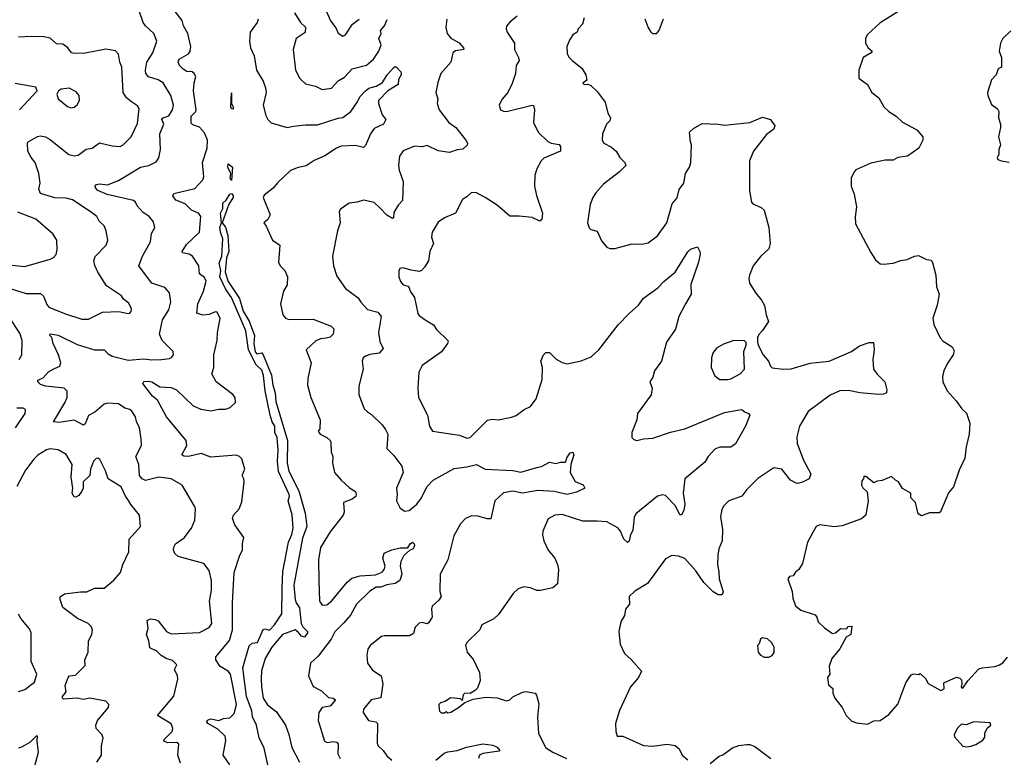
# Model space of a CAD drawing. Extents: x 1690054 to 1842981, y 782881 to 914114.
# Tile 591 of 656: x 1822223 to 1828415, y 847392 to 852033. Entities that reach past the tile are written whole.
import ezdxf

# ---------------------------------------------------------------- set-up
doc = ezdxf.new("R2010")
doc.units = 0

msp = doc.modelspace()

# ---------------------------------------------------------------- linework, layer by layer
at = {"layer": '0CON10XD'}
for points in [[(1823234, 847355), (1823218.1, 847405), (1823224.2, 847475), (1823212.5, 847485), (1823155, 847484.5), (1823128.8, 847495), (1823130.8, 847505), (1823181.2, 847555), (1823185.4, 847575), (1823175, 847603.8), (1823089.2, 847655), (1823193.2, 847776.8), (1823216.8, 847885), (1823215.4, 847905), (1823197.1, 847945), (1823211.4, 847975), (1823185, 848001.2), (1823143.9, 848013.9), (1823113, 848033), (1823085, 848060.4), (1823042.1, 848082.1), (1823036.2, 848126.2), (1823021.3, 848165), (1823031.2, 848205), (1823025.8, 848254.2), (1823045, 848262.9), (1823075, 848260), (1823095, 848250.6), (1823145.8, 848185), (1823175, 848168.6), (1823355, 848178), (1823415, 848210), (1823430.6, 848235), (1823416.7, 848375), (1823429.5, 848445), (1823428.5, 848505), (1823415, 848566.7), (1823381.2, 848611.2), (1823220, 848655), (1823198, 848675), (1823190.8, 848695), (1823192, 848715), (1823204, 848735), (1823256.6, 848773.4), (1823303.3, 848835), (1823324.4, 848885), (1823328.1, 848955), (1823323, 848973), (1823244.5, 849104.5), (1823175, 849143.5), (1823095.7, 849154.3), (1823080.8, 849150.8), (1823015, 849134.6), (1822993.4, 849143.4), (1822977.7, 849165), (1822973.1, 849235), (1822953.3, 849285), (1822990, 849355), (1822987.5, 849395), (1822975.8, 849465), (1822957.1, 849505), (1822950.6, 849535), (1822929.1, 849569.1), (1822915, 849580), (1822885, 849589.4), (1822845, 849615.6), (1822775, 849621.2), (1822755, 849614.4), (1822695, 849564.3), (1822656.8, 849543.2), (1822635, 849490), (1822625, 849482.5), (1822565, 849514.3), (1822471.2, 849498.8), (1822435, 849502.5), (1822508, 849622), (1822520.9, 849655), (1822522.5, 849695), (1822503.3, 849715), (1822385, 849727.8), (1822355, 849736.9), (1822336.7, 849755), (1822338, 849765), (1822370.8, 849779.2), (1822405, 849817.5), (1822442.2, 849837.8), (1822475, 849852.7), (1822482.9, 849875), (1822467.5, 849925), (1822434.7, 849995), (1822425, 850033.8), (1822412.5, 850045), (1822415, 850055.6), (1822465, 850048.2), (1822585, 849988.9), (1822693.3, 849955), (1822755, 849955.6), (1822780.2, 849930.2), (1822805, 849916.2), (1822905, 849891.8), (1823005, 849900), (1823055, 849893.2), (1823115, 849895.5), (1823165, 849900.6), (1823180.9, 849909.1), (1823191.2, 849925), (1823188.8, 849945), (1823119.2, 850015), (1823103.3, 850055), (1823121.1, 850145), (1823162.2, 850207.8), (1823172.8, 850257.2), (1823165.4, 850315.4), (1823135, 850347.5), (1823054.7, 850374.7), (1823040, 850395), (1822972.9, 850485), (1822995.7, 850545), (1823045.6, 850635), (1823052.7, 850687.3), (1823072.9, 850725), (1823065, 850761.2), (1823038, 850795), (1822999.1, 850819.1), (1822962.4, 850862.4), (1822952, 850885), (1822938.8, 850895), (1822773, 850933), (1822715, 850957.8), (1822699.2, 850975), (1822697.5, 850985), (1822706.2, 850995), (1822725, 851000.9), (1822775, 850994.3), (1822845, 851020.9), (1822984, 851105), (1823034.6, 851115.4), (1823082.2, 851137.8), (1823097.3, 851162.7), (1823108.1, 851215), (1823105.5, 851315), (1823130.4, 851375), (1823118, 851405), (1823125.6, 851414.4), (1823161.8, 851428.2), (1823183.9, 851466.1), (1823190, 851495), (1823174.4, 851555), (1823125.3, 851635.3), (1823093.6, 851653.6), (1823033.5, 851673.5), (1823016.7, 851695), (1823013.6, 851715), (1823022.9, 851765), (1823061.4, 851825), (1823086.7, 851896.7), (1823066.7, 851945), (1823014.1, 851994.1), (1823000, 852015), (1822975, 852087.5)], [(1823543.8, 847345), (1823503.1, 847405), (1823518.9, 847498.9), (1823514.4, 847525), (1823468.8, 847568.8), (1823406.9, 847605), (1823400.5, 847615), (1823404.7, 847625.3), (1823425, 847634), (1823475, 847624.4), (1823505, 847636.2), (1823545, 847640.4), (1823572.4, 847667.6), (1823586.9, 847725), (1823548.2, 847915), (1823533.8, 847933.8), (1823484.2, 847964.2), (1823456.2, 848005), (1823456.1, 848025), (1823542.1, 848127.9), (1823562, 848195), (1823560.5, 848365), (1823571.1, 848555), (1823606.7, 848665), (1823624.2, 848695), (1823623.4, 848736.6), (1823632, 848775), (1823576.9, 848855), (1823562, 848895), (1823568.8, 848915), (1823603.8, 848955), (1823621.2, 848998.8), (1823634.4, 849125), (1823632.2, 849145), (1823621.5, 849165), (1823640, 849205), (1823619.4, 849269.4), (1823605, 849284.4), (1823585, 849293.5), (1823425, 849280.5), (1823365, 849302.7), (1823285, 849285.4), (1823256.4, 849286.4), (1823242, 849295), (1823273.9, 849355), (1823270.4, 849385), (1823145.6, 849535), (1823089.4, 849639.4), (1823058.6, 849665), (1822996.7, 849745), (1823005, 849755.6), (1823035, 849758.5), (1823055, 849754.4), (1823105, 849724), (1823175, 849718.9), (1823210, 849705), (1823315, 849603.1), (1823362.4, 849582.4), (1823425, 849571.5), (1823475, 849583.6), (1823517.2, 849582.8), (1823547.6, 849592.4), (1823580, 849625), (1823578, 849655), (1823564, 849675), (1823458.6, 849755), (1823430.5, 849805), (1823444.4, 849845.6), (1823443.1, 849925), (1823464.4, 850015), (1823468.2, 850065), (1823483, 850153), (1823465, 850193.8), (1823452.5, 850195), (1823415, 850177.9), (1823375, 850173.1), (1823337, 850187), (1823343.8, 850245), (1823378.5, 850325), (1823395, 850387.5), (1823385, 850410.8), (1823354.7, 850434.7), (1823350.4, 850485), (1823310.6, 850545), (1823288.1, 850558.1), (1823246.2, 850566.2), (1823245.8, 850575), (1823271.5, 850618.5), (1823353.3, 850695), (1823362.2, 850795), (1823347.5, 850815), (1823303.1, 850835), (1823263.7, 850873.6), (1823205, 850897.8), (1823185.6, 850925), (1823191.7, 850938.3), (1823325, 850970.9), (1823375, 851024.3), (1823381.2, 851045), (1823373.1, 851135), (1823402.6, 851225), (1823403.3, 851275), (1823385, 851321.5), (1823355, 851357.1), (1823311.1, 851371.1), (1823302.3, 851382.3), (1823301.2, 851425), (1823331.2, 851455), (1823332.9, 851465), (1823317.3, 851585), (1823320.3, 851635), (1823330.4, 851675), (1823320.5, 851695), (1823307.5, 851705), (1823275, 851707.1), (1823250.6, 851720.6), (1823227.7, 851745), (1823219.2, 851765), (1823226.7, 851783.3), (1823285, 851816.9), (1823296.2, 851835), (1823300.3, 851865), (1823279.8, 851945), (1823254.3, 851994.3), (1823245, 852026.7), (1823200.9, 852085)], [(1823951.8, 852075), (1823988.1, 852015), (1824020.4, 851985), (1824017.4, 851952.6), (1823961.5, 851915), (1823943.8, 851845), (1823957.3, 851715), (1823985, 851662), (1824019.7, 851629.7), (1824084.4, 851614.4), (1824125, 851592.5), (1824185, 851602.9), (1824225, 851647.1), (1824265, 851671.4), (1824315, 851722.5), (1824405, 851746.2), (1824448.9, 851785), (1824482.5, 851835), (1824495.6, 851875), (1824481.4, 851915), (1824496.5, 851945), (1824493.1, 851965), (1824516.7, 851993.3), (1824535, 852032.9)], [(1824145, 852103.3), (1824176.7, 852025), (1824210.5, 851980.5), (1824225, 851947.5), (1824255, 851930), (1824273, 851937), (1824316.5, 852003.5), (1824357.5, 852035)], [(1827805, 852120), (1827635, 852013.8), (1827552.7, 851937.3), (1827542.5, 851915), (1827542, 851885), (1827558.8, 851855), (1827583.3, 851835), (1827577.5, 851825), (1827526.7, 851795), (1827500, 851715), (1827500, 851665), (1827554.2, 851624.2), (1827581.2, 851575), (1827625, 851541.2), (1827658, 851485), (1827688, 851455), (1827735, 851425.8), (1827775, 851388.8), (1827865, 851340), (1827903.3, 851295), (1827902.5, 851275), (1827876.7, 851225), (1827805, 851174), (1827745, 851165.8), (1827715, 851148.8), (1827665, 851148.1), (1827575, 851129.2), (1827482.1, 851087.9), (1827470, 851075), (1827452.5, 851035), (1827451.2, 850985), (1827470, 850935), (1827485.7, 850855.7), (1827477.3, 850792.7), (1827478.8, 850748.8), (1827575, 850567.5), (1827605, 850522.5), (1827635, 850496.7), (1827655, 850493.8), (1827715, 850500), (1827765, 850518.1), (1827804.2, 850524.2), (1827850, 850545), (1827875, 850549.2), (1827925, 850523.3), (1827955, 850520), (1827963.3, 850505), (1827984.5, 850424.5), (1827988.5, 850355), (1828005.5, 850305), (1827993.2, 850236.8), (1827965.7, 850155.7), (1827970.8, 850115), (1828010.9, 850030.9), (1828029.7, 850009.7), (1828086.2, 849975), (1828100.5, 849950.5), (1828094, 849925), (1828058.6, 849875), (1828033.6, 849826.4), (1828025.7, 849785), (1828028.6, 849755), (1828055, 849698), (1828112.5, 849635), (1828147.5, 849585), (1828177.8, 849557.8), (1828197.1, 849495), (1828194.4, 849425), (1828175.6, 849345), (1828167.1, 849275), (1828131.2, 849198.8), (1828095.6, 849094.4), (1828064.4, 849055.6), (1828013.9, 848936.1), (1828005, 848930), (1827945, 848930), (1827895, 848912.5), (1827873.3, 848925), (1827856.7, 848995), (1827827.5, 849025), (1827826.7, 849055), (1827775, 849082.5), (1827750, 849125), (1827730, 849135), (1827705, 849160), (1827647, 849133), (1827615, 849130), (1827595, 849120), (1827545, 849160), (1827531.7, 849158.3), (1827530, 849145), (1827518.3, 849131.7), (1827517.5, 849105), (1827525, 849087.5), (1827551.7, 849061.7), (1827558.8, 849005), (1827543.3, 848915), (1827516.8, 848893.2), (1827395, 848848.8), (1827345, 848842), (1827255, 848854), (1827231.2, 848845), (1827177.5, 848745), (1827145, 848612.5), (1827123.3, 848575), (1827102.3, 848557.7), (1827087.5, 848535), (1827065, 848529.2), (1827054.5, 848515.5), (1827081.2, 848435), (1827084.4, 848394.4), (1827101.2, 848345), (1827135, 848319.2), (1827225, 848288), (1827236.2, 848275), (1827245, 848243.8), (1827285, 848206.7), (1827335, 848172), (1827353.6, 848176.4), (1827385, 848203.3), (1827425, 848200), (1827430, 848215), (1827457, 848217), (1827450, 848165), (1827420.7, 848149.3), (1827381.2, 848075), (1827330, 848015), (1827313.3, 847965), (1827317.5, 847915), (1827303.3, 847895), (1827308.3, 847848.3), (1827337.5, 847825), (1827336.7, 847795), (1827348.8, 847765), (1827394.2, 847705), (1827420.8, 847655), (1827455, 847620), (1827485, 847608.8), (1827555, 847601.2), (1827595, 847621.2), (1827635, 847623.8), (1827688.3, 847661.7), (1827745, 847727.5), (1827795, 847860), (1827828.3, 847911.7), (1827845, 847916.7), (1827875, 847912.5), (1827885, 847920), (1827918.3, 847888.3), (1827937, 847857), (1828015, 847813.8), (1828037.1, 847822.9), (1828035, 847860), (1828113.6, 847896.4), (1828135, 847890), (1828145, 847880), (1828147.5, 847855), (1828143.6, 847833.6), (1828155, 847827.5), (1828185.7, 847874.3), (1828255, 847948.8), (1828275, 847956.2), (1828355, 847963.3), (1828385, 847973.3), (1828405, 847986.7), (1828435, 848022.5)], [(1823723.8, 852035), (1823716, 852015), (1823673.3, 851955), (1823668.1, 851895), (1823675.7, 851855), (1823697.1, 851805), (1823712.5, 851715), (1823754.2, 851645), (1823769.4, 851605), (1823772.9, 851575), (1823753.8, 851495), (1823770.5, 851430.5), (1823784.2, 851404.2), (1823804.5, 851384.5), (1823904.6, 851354.6), (1823945, 851362.9), (1824021.3, 851371.3), (1824095, 851370.8), (1824225, 851413.5), (1824255, 851417.2), (1824306.5, 851455), (1824348.3, 851515), (1824363.1, 851546.9), (1824395, 851583.1), (1824418.3, 851601.7), (1824464, 851615), (1824505, 851637.5), (1824535, 851686.4), (1824575, 851732), (1824585, 851738), (1824592.5, 851735), (1824620, 851705), (1824622.5, 851695), (1824622.5, 851685), (1824604.3, 851655.7), (1824603.3, 851625), (1824538.1, 851585), (1824479.4, 851525), (1824480, 851505), (1824503.3, 851435), (1824526.7, 851405), (1824512, 851375), (1824452.2, 851347.8), (1824428.9, 851315), (1824398.3, 851241.7), (1824385, 851229.2), (1824335, 851240.4), (1824245, 851236.2), (1824215, 851224.2), (1824142.8, 851177.2), (1824075, 851146.7), (1824025, 851113.6), (1823975, 851103.5), (1823926.9, 851083.1), (1823845, 851006.9), (1823818, 850972), (1823760.7, 850929.3), (1823753.3, 850915), (1823797.5, 850805), (1823784.4, 850775.6), (1823757.5, 850755), (1823774.2, 850734.2), (1823813.8, 850645), (1823860, 850615), (1823850.9, 850505), (1823862.7, 850482.7), (1823890, 850455), (1823907.8, 850415), (1823904.4, 850365), (1823881.5, 850325), (1823863.1, 850245), (1823878.6, 850175), (1823894.6, 850154.6), (1823915, 850146.9), (1824068, 850148), (1824182, 850105), (1824198.6, 850088.6), (1824194.5, 850055), (1824175, 850034.5), (1824149.7, 850029.7), (1824115.8, 850025.8), (1824085, 850012.2), (1824023.8, 849955), (1824057.1, 849875), (1824034.2, 849775), (1824033.9, 849733.9), (1824053.1, 849655), (1824113.8, 849515), (1824111.7, 849458.3), (1824100, 849445), (1824112.5, 849425), (1824155, 849403.8), (1824175, 849386.2), (1824179.2, 849375), (1824182.5, 849315), (1824191.4, 849285), (1824190, 849245), (1824203.3, 849185), (1824244, 849135), (1824297.5, 849087.5), (1824334, 849065), (1824340, 849045), (1824336.5, 849033.5), (1824315, 849015.8), (1824260, 848995), (1824264.3, 848935), (1824256.9, 848915), (1824175, 848810.8), (1824115, 848712.9), (1824101.9, 848635), (1824105.3, 848505.3), (1824108.8, 848375), (1824125, 848350.6), (1824155, 848351.8), (1824185, 848374.5), (1824283.5, 848495), (1824311.3, 848518.7), (1824365, 848533.1), (1824460.4, 848539.6), (1824502.2, 848557.8), (1824515.9, 848574.1), (1824521.5, 848595), (1824507.7, 848645), (1824515, 848676.5), (1824562.7, 848697.3), (1824615, 848709.5), (1824665, 848710), (1824678.8, 848735), (1824692.5, 848745), (1824703.8, 848735), (1824705.8, 848725), (1824697.5, 848705), (1824675, 848693.8), (1824638.1, 848661.9), (1824619.2, 848625), (1824615.5, 848594.5), (1824625.7, 848545), (1824614.1, 848505), (1824585, 848486.2), (1824532.7, 848477.3), (1824495, 848461.8), (1824465, 848462.7), (1824425, 848437.7), (1824341.8, 848355), (1824303.5, 848286.5), (1824260.8, 848239.2), (1824205, 848182.2), (1824182.3, 848135), (1824101.1, 848028.9), (1824051.2, 847985), (1824038.8, 847905), (1824068.8, 847838.8), (1824120.7, 847810.7), (1824165, 847769.4), (1824195, 847764.5), (1824210, 847755), (1824175.2, 847714.8), (1824126, 847705), (1824104.4, 847675), (1824101.1, 847625), (1824140, 847495), (1824155.8, 847485.8), (1824195, 847491.1), (1824217.3, 847487.3), (1824225.6, 847475), (1824224.3, 847415), (1824238, 847385)], [(1824908.7, 852035), (1824903.6, 851985), (1824912.2, 851945), (1824935, 851916.9), (1824987.4, 851887.4), (1825014.4, 851855), (1825015.4, 851844.6), (1824963.8, 851836.2), (1824948, 851825), (1824934, 851765), (1824871.4, 851695), (1824851.7, 851638.3), (1824840, 851575), (1824852, 851535), (1824848.8, 851505), (1824862, 851465), (1824922.5, 851385), (1824965, 851354.2), (1825029.2, 851275), (1825039.2, 851255), (1825037, 851243), (1825010.9, 851219.1), (1824975, 851214.3), (1824925, 851197.1), (1824855, 851208.5), (1824785, 851241.1), (1824755, 851233.5), (1824705, 851237.7), (1824635, 851208.1), (1824611.4, 851175), (1824605.6, 851115), (1824608.9, 851085), (1824633.7, 851013.7), (1824630, 850895), (1824603.1, 850866.9), (1824575, 850818.8), (1824573.6, 850786.4), (1824567.1, 850782.9), (1824532.2, 850802.2), (1824488.6, 850848.6), (1824451.7, 850881.7), (1824385, 850898), (1824345, 850884), (1824295, 850878.8), (1824240.3, 850839.7), (1824231.2, 850825), (1824239.4, 850755), (1824221.9, 850705), (1824189.4, 850545), (1824197.1, 850485), (1824218.3, 850418.3), (1824272.6, 850342.6), (1824352.7, 850282.7), (1824368.8, 850255), (1824409.5, 850209.5), (1824475, 850193.6), (1824496.5, 850166.5), (1824480.4, 850065), (1824488.5, 850008.5), (1824509.2, 849965), (1824484.4, 849935.6), (1824425, 849927.5), (1824397.5, 849915), (1824383.3, 849905), (1824376.2, 849885), (1824383.8, 849835), (1824356.4, 849726.4), (1824355.8, 849675), (1824390, 849585), (1824410, 849565), (1824435, 849550), (1824502.9, 849485), (1824524.3, 849455), (1824539.2, 849425), (1824531.2, 849335), (1824575, 849291.4), (1824625.6, 849225), (1824635.6, 849185), (1824592.1, 849085), (1824597.9, 849045), (1824592.5, 849005), (1824615, 848958.8), (1824645, 848940), (1824673.3, 848945), (1824720.6, 848985), (1824750.6, 849025), (1824783.5, 849095), (1824823.5, 849136.5), (1824955, 849210), (1825035, 849219.2), (1825095, 849234.5), (1825150, 849205), (1825325, 849196.5), (1825375, 849185.4), (1825475.7, 849215.7), (1825505, 849222.9), (1825555, 849248.6), (1825595, 849240), (1825625, 849249.2), (1825650.8, 849249.2), (1825657.5, 849252.5), (1825663.6, 849276.4), (1825685, 849307.5), (1825702.5, 849312.5), (1825708, 849295), (1825688.8, 849235), (1825683.8, 849185), (1825717, 849127), (1825765.6, 849105.6), (1825777.5, 849085), (1825725, 849060), (1825665, 849046.2), (1825585, 849065.5), (1825481.5, 849071.5), (1825385, 849053.5), (1825325, 849067.1), (1825265, 849056.4), (1825211.4, 849005), (1825186.6, 848893.4), (1825165, 848892.2), (1825105, 848909.2), (1825065, 848911.4), (1825025.8, 848895), (1824995, 848861.9), (1824952.3, 848785), (1824915.5, 848634.5), (1824866.9, 848545), (1824866.1, 848436.1), (1824874, 848405), (1824858.7, 848381.3), (1824817, 848343), (1824812.5, 848325), (1824816.2, 848275), (1824795, 848237.5), (1824785, 848232.5), (1824755, 848240), (1824735, 848236.2), (1824709.3, 848210.7), (1824699.2, 848170.8), (1824675, 848156.2), (1824517.3, 848157.3), (1824498.3, 848151.7), (1824426.2, 848095), (1824413.3, 848073.3), (1824406.2, 848035), (1824410, 847985), (1824441.3, 847941.3), (1824496.2, 847905), (1824507.5, 847855), (1824495, 847765.8), (1824434, 847755), (1824386, 847695), (1824384.2, 847675), (1824416.2, 847625), (1824462.5, 847615), (1824473.8, 847605), (1824471.1, 847481.1), (1824477.5, 847465), (1824508.6, 847435), (1824531.7, 847401.7), (1824563.3, 847375)], [(1825352.5, 852055), (1825305, 852018), (1825285, 851992.5), (1825282, 851975), (1825288, 851955), (1825335.8, 851885), (1825334.2, 851845), (1825359.4, 851795), (1825363.1, 851775), (1825345.6, 851745), (1825341.5, 851695), (1825319.5, 851630.5), (1825292, 851575), (1825255, 851530), (1825238.8, 851495), (1825246.1, 851466.1), (1825265, 851456.2), (1825285, 851456), (1825445, 851495.7), (1825455, 851493.3), (1825460.6, 851465), (1825454.4, 851385), (1825483.6, 851325), (1825545, 851266.7), (1825565, 851256.7), (1825615, 851247.1), (1825624.2, 851235), (1825623.8, 851205), (1825519.5, 851160.5), (1825503.3, 851145), (1825474.3, 851095), (1825461.9, 851055), (1825461.1, 850985), (1825473.9, 850926.1), (1825510.8, 850815), (1825507.5, 850775), (1825495, 850766.2), (1825445, 850789.2), (1825365, 850797.1), (1825305.7, 850795.7), (1825226.8, 850866.8), (1825150, 850915), (1825095, 850943.8), (1825065, 850946.2), (1825035, 850918), (1825007.6, 850902.4), (1824964.2, 850815.8), (1824894.4, 850785.6), (1824855, 850758.8), (1824818, 850695), (1824812.5, 850665), (1824826, 850625), (1824802.9, 850575), (1824794.6, 850515.4), (1824768.6, 850475), (1824750, 850455), (1824735, 850449.2), (1824685, 850456), (1824635, 850471.2), (1824613.3, 850466.7), (1824607, 850453), (1824608, 850415), (1824618, 850385), (1824635.6, 850365.6), (1824665, 850355.6), (1824673.1, 850345), (1824678.5, 850325), (1824706.7, 850285), (1824726.2, 850185), (1824735, 850171.2), (1824773.3, 850145), (1824825, 850112.5), (1824845, 850084), (1824917.7, 850012.3), (1824914, 849995), (1824876.1, 849943.9), (1824755, 849858), (1824732.5, 849815), (1824726.7, 849715), (1824731.4, 849655), (1824788, 849545), (1824800, 849475), (1824820, 849445), (1824988.3, 849418.3), (1825035, 849399.5), (1825055, 849404.4), (1825165, 849513.1), (1825195, 849520), (1825235, 849516), (1825315, 849533.3), (1825345, 849543.3), (1825395, 849580), (1825435, 849600), (1825471.7, 849648.3), (1825508.8, 849768.8), (1825511.2, 849845), (1825500.8, 849885), (1825518, 849925), (1825530.8, 849939.2), (1825555, 849938), (1825597.7, 849897.7), (1825635, 849876.2), (1825665, 849868), (1825754.2, 849885.8), (1825817.6, 849912.4), (1825865.7, 849955), (1825986.9, 850113.1), (1826055, 850184.2), (1826115, 850236), (1826145, 850281.2), (1826236.2, 850345), (1826273.8, 850386.2), (1826345, 850444.2), (1826425, 850572.5), (1826441.7, 850588.3), (1826485, 850603.3), (1826500, 850575), (1826501.7, 850558.3), (1826492.3, 850507.7), (1826443.6, 850366.4), (1826446.7, 850305), (1826410.8, 850245), (1826368.6, 850165), (1826346.9, 850085), (1826290, 850005), (1826258.1, 849885), (1826215, 849823.8), (1826205, 849783.3), (1826185.6, 849755), (1826200.6, 849715), (1826195, 849672.5), (1826107.5, 849555), (1826104.3, 849515.7), (1826072, 849435), (1826072, 849405), (1826085, 849392), (1826105, 849385.8), (1826145, 849395.6), (1826205, 849399.5), (1826315, 849437.5), (1826405, 849458.2), (1826655, 849561.9), (1826749.3, 849579.3), (1826765, 849580), (1826780, 849565), (1826805.8, 849555.8), (1826813.8, 849545), (1826786.9, 849475), (1826724, 849365), (1826695.5, 849344.5), (1826625, 849343.5), (1826595, 849331.9), (1826553.3, 849285), (1826530.7, 849249.3), (1826405.6, 849144.4), (1826396.1, 849055), (1826405.5, 848984.5), (1826398.6, 848945), (1826385, 848918.8), (1826375, 848918.8), (1826347.5, 848975), (1826285, 849039.2), (1826265, 849044.2), (1826235, 849035.8), (1826096.8, 848923.2), (1826087.9, 848902.1), (1826078.9, 848821.1), (1826061.8, 848785), (1826055, 848752.5), (1826045, 848744.2), (1826021.8, 848765), (1826001.1, 848815), (1825985, 848835.6), (1825915, 848874.4), (1825855, 848878.9), (1825765, 848877.1), (1825635, 848919.1), (1825587.5, 848915), (1825547, 848893), (1825512, 848815), (1825510.5, 848790.5), (1825518.8, 848755), (1825547.5, 848695), (1825587.5, 848645), (1825604.3, 848605), (1825610.8, 848575), (1825605.9, 848484.1), (1825575, 848458), (1825498.3, 848441.7), (1825475, 848441.2), (1825435, 848458.8), (1825393.9, 848463.9), (1825357.1, 848452.9), (1825327.1, 848422.9), (1825235, 848290), (1825205, 848263.3), (1825130, 848225), (1825115.8, 848194.2), (1825035, 848114), (1825027.1, 848095), (1825038.1, 848055), (1825076.2, 848005), (1825114.2, 847925), (1825118.8, 847875), (1825101.7, 847828.3), (1825090, 847815), (1825057, 847793), (1825022.5, 847795), (1825012.5, 847785), (1825005, 847750), (1824995, 847760), (1824935, 847766.7), (1824897, 847743), (1824870, 847735), (1824860, 847725), (1824860, 847715), (1824863, 847683), (1824873, 847673), (1824895, 847672.5), (1824905, 847680), (1824915, 847672.5), (1824935, 847677.5), (1824982.5, 847705), (1825021.7, 847738.3), (1825075, 847757.5), (1825155, 847770.8), (1825225, 847766), (1825285, 847748), (1825305, 847753.8), (1825325, 847772), (1825385, 847802.5), (1825405, 847806), (1825465, 847796.2), (1825473.9, 847783.9), (1825488.6, 847728.6), (1825479.5, 847645), (1825486.2, 847545), (1825530, 847455), (1825575, 847425.6), (1825662, 847385)], [(1825773.1, 852045), (1825761.9, 852005), (1825735.8, 851975), (1825728, 851955), (1825702.2, 851937.8), (1825682.1, 851907.9), (1825663.8, 851865), (1825665, 851820), (1825676.4, 851796.4), (1825696.7, 851775), (1825757.9, 851727.9), (1825784, 851685), (1825788.8, 851651.2), (1825765, 851632.5), (1825772.5, 851625), (1825795, 851627.5), (1825815, 851618.8), (1825855, 851581.2), (1825904.2, 851514.2), (1825921.4, 851445), (1825938, 851415), (1825933.2, 851396.8), (1825914.2, 851375), (1825888.6, 851315), (1825886, 851275), (1825896.7, 851255), (1825945, 851231.2), (1825975, 851206.2), (1825998, 851165), (1826028, 851135), (1826034, 851115), (1825995, 851075.8), (1825895, 850998), (1825846, 850944), (1825826.7, 850915), (1825810.7, 850869.3), (1825793.8, 850755), (1825803.6, 850723.6), (1825815, 850713.3), (1825855, 850702.5), (1825881.7, 850641.7), (1825915, 850602.5), (1825935, 850593.3), (1825965, 850593.3), (1826075, 850622), (1826135, 850620.8), (1826175, 850628), (1826235, 850673.8), (1826293.3, 850755), (1826326.4, 850873.6), (1826357, 850913), (1826370, 850965), (1826400.6, 851005), (1826409.1, 851065), (1826434.4, 851105), (1826444.4, 851135), (1826447.1, 851245), (1826442.5, 851265), (1826434.4, 851325.6), (1826461.1, 851348.9), (1826515, 851379.2), (1826615, 851375.7), (1826655, 851368.6), (1826815, 851386.7), (1826895, 851418.6), (1826945, 851404.7), (1826971.9, 851365), (1826966, 851345), (1826919.8, 851310.2), (1826837.9, 851205), (1826812.1, 851145), (1826812.9, 850955), (1826825.8, 850885), (1826833.5, 850873.5), (1826885, 850851.9), (1826905, 850834.3), (1826934, 850725), (1826943.4, 850625), (1826935, 850590.8), (1826884.2, 850545), (1826835.8, 850484.2), (1826812, 850425), (1826808, 850405), (1826812, 850375)], [(1826269.4, 852035), (1826245, 851968.8), (1826225, 851944.2), (1826205, 851944), (1826193.4, 851953.4), (1826174.3, 851985), (1826155.8, 852035)], [(1828455, 851962), (1828405.8, 851914.2), (1828391.2, 851885), (1828383.3, 851835), (1828396.7, 851795), (1828396.7, 851735), (1828375.5, 851724.5), (1828364.1, 851685.9), (1828333.3, 851655), (1828308.5, 851575), (1828310.9, 851555), (1828335, 851500), (1828371.2, 851471.2), (1828380, 851455), (1828377.8, 851415), (1828391.4, 851375), (1828391.4, 851355), (1828378, 851295), (1828390, 851245), (1828380.8, 851215), (1828380, 851185), (1828370, 851165), (1828374.1, 851154.1), (1828395, 851143.8), (1828445, 851136.7)], [(1822095, 850363.5), (1822265, 850310), (1822355, 850309.5), (1822373.8, 850293.8), (1822395, 850240), (1822407.5, 850225), (1822505, 850184.5), (1822615, 850149.2), (1822655, 850148.6), (1822745, 850193.1), (1822847.5, 850197.5), (1822905, 850184), (1822915, 850186.7), (1822923.9, 850196.1), (1822925.9, 850214.1), (1822910.3, 850250.3), (1822876.7, 850275), (1822863.3, 850295), (1822769.3, 850359.3), (1822714.4, 850445), (1822695.4, 850485.4), (1822689.1, 850515), (1822697.3, 850542.7), (1822767.5, 850615), (1822776.9, 850645), (1822768, 850705), (1822754, 850735), (1822723.1, 850765), (1822708.1, 850795), (1822665.6, 850825), (1822555, 850900), (1822515, 850910.7), (1822445, 850912.9), (1822355, 850939.2), (1822343.3, 850966.7), (1822351.9, 851005), (1822343.8, 851065), (1822320.5, 851135), (1822295.4, 851165.4), (1822274.2, 851205), (1822272.5, 851255), (1822277.5, 851265), (1822335, 851298), (1822355, 851301.4), (1822385, 851295.7), (1822415, 851279.4), (1822532.2, 851185), (1822565, 851175.4), (1822590.6, 851179.4), (1822642.1, 851217.9), (1822679.2, 851225), (1822725, 851258.6), (1822805, 851238.1), (1822855, 851235.8), (1822875, 851245.7), (1822925, 851295.7), (1822965, 851380), (1822973.6, 851475), (1822965, 851490.6), (1822926.7, 851516.7), (1822895, 851541.1), (1822874.4, 851574.4), (1822866.2, 851735), (1822853.6, 851765), (1822844.4, 851815), (1822826.6, 851836.6), (1822765, 851847.1), (1822635, 851821.6), (1822565, 851819.1), (1822550, 851825), (1822525.4, 851855.4), (1822495, 851878), (1822455, 851880), (1822415, 851915.7), (1822375.9, 851924.1), (1822296.7, 851926.7), (1822215, 851922.9)], [(1822222, 851465), (1822332.5, 851585), (1822325, 851607.5), (1822195, 851632)], [(1822545, 851477.5), (1822565, 851483.3), (1822585, 851497.5), (1822598.8, 851525), (1822596.7, 851555), (1822579.5, 851579.5), (1822535, 851602), (1822485, 851595.8), (1822466.7, 851585), (1822456.2, 851565), (1822465, 851533.8), (1822525, 851486.7), (1822545, 851477.5)], [(1823565, 851470), (1823555, 851472.2), (1823551.5, 851485), (1823555, 851572.5), (1823555.5, 851505), (1823566.3, 851485), (1823565, 851470)], [(1823555, 851020), (1823546.7, 851035), (1823550, 851065), (1823532.7, 851105), (1823535, 851126.9), (1823560.6, 851105), (1823555, 851020)], [(1823783.6, 847345), (1823759.8, 847449.8), (1823729.1, 847515), (1823712, 847595), (1823688.1, 847648.1), (1823683.1, 847685), (1823650.3, 847775), (1823625.7, 847955), (1823666.9, 848093.1), (1823685, 848110), (1823718, 848115), (1823754.5, 848195.5), (1823765, 848200), (1823795, 848193.3), (1823825, 848225.8), (1823872.1, 848295), (1823873.7, 848456.3), (1823878.5, 848561.5), (1823913, 848745), (1823934.2, 848795), (1823943.2, 848835), (1823937.6, 848917.6), (1823910.8, 849005), (1823920.5, 849035), (1823917.9, 849045), (1823850.3, 849190.2), (1823844, 849256), (1823847.7, 849325), (1823843.1, 849405), (1823828.6, 849435), (1823827.3, 849475), (1823811.9, 849501.9), (1823798.8, 849545), (1823767.8, 849697.8), (1823756.2, 849795), (1823745, 849826.9), (1823710.5, 849860.5), (1823661.2, 849955), (1823644.6, 850075), (1823555.9, 850285.9), (1823519.2, 850335), (1823482.8, 850415), (1823487.5, 850455), (1823478.7, 850501.3), (1823494, 850545), (1823501.1, 850655), (1823485.9, 850695), (1823482.6, 850725), (1823492.5, 850755), (1823486.8, 850815), (1823499.7, 850845), (1823501.4, 850878.6), (1823522.6, 850897.4), (1823545, 850934.3), (1823555, 850939.4), (1823565, 850927.1), (1823565.8, 850915), (1823538.8, 850871.2), (1823497.5, 850755), (1823517.1, 850727.1), (1823531.8, 850675), (1823538.9, 850575), (1823524, 850535), (1823516, 850445), (1823534, 850385), (1823605, 850278.6), (1823629.4, 850199.4), (1823666.7, 850136.7), (1823700.7, 850045), (1823696, 849995), (1823704, 849944), (1823715, 849931.5), (1823745, 849936.2), (1823754.4, 849924.4), (1823806.1, 849796.1), (1823815, 849733.3), (1823830.8, 849685), (1823835, 849630), (1823907.2, 849385), (1823904.6, 849245), (1823915, 849193.3), (1823977.8, 849067.8), (1824018.7, 848928.7), (1824028.9, 848845), (1824000.9, 848770.9), (1823948, 848475), (1823956, 848385), (1823961.2, 848365), (1823982.3, 848332.3), (1823993.3, 848233.3), (1824003.3, 848213.3), (1824032.5, 848185), (1824033.8, 848175), (1824015, 848148.8), (1823995, 848154.4), (1823975, 848180.4), (1823955, 848193.8), (1823875, 848166), (1823809.5, 848085), (1823766.2, 848015), (1823743.6, 847936.4), (1823742.5, 847885), (1823743.1, 847835), (1823754.7, 847764.7), (1823781.7, 847721.7), (1823838.2, 847678.2), (1823894.3, 847595), (1823916.2, 847536.2), (1823933.8, 847455), (1823982.3, 847362.3)], [(1822155, 850491.2), (1822255, 850480), (1822415, 850525.8), (1822435, 850536), (1822452, 850555), (1822460, 850585), (1822456, 850645), (1822431.2, 850685), (1822325, 850778.6), (1822212.2, 850822.2)], [(1826812, 850375), (1826852.1, 850312.1), (1826888.7, 850268.7), (1826906, 850235), (1826916.7, 850175), (1826932.5, 850135), (1826895, 850077.5), (1826872.5, 850055), (1826862.5, 850035), (1826863, 850007), (1826867.5, 849985), (1826897.5, 849925), (1826931.2, 849885), (1826943.8, 849853.8), (1826955, 849843.3), (1827025, 849834.2), (1827075, 849835.6), (1827195, 849872), (1827312.5, 849885), (1827454.2, 849945.8), (1827505, 849980), (1827565, 850001.2), (1827593, 850003), (1827596.2, 849955), (1827588, 849895), (1827592, 849835), (1827615, 849802), (1827664.2, 849754.2), (1827676.2, 849705), (1827673.8, 849686.2), (1827655, 849676), (1827625.7, 849674.3), (1827505.4, 849685.4), (1827435, 849699.1), (1827381.1, 849698.9), (1827318.9, 849671.1), (1827181.4, 849568.6), (1827127.5, 849475), (1827110.5, 849409.5), (1827112.7, 849367.3), (1827151.4, 849261.4), (1827198, 849175), (1827186.7, 849145), (1827145, 849124), (1827115, 849114), (1827105, 849116.2), (1827071.2, 849135), (1827015.5, 849205.5), (1826965.9, 849214.1), (1826864.5, 849145.5), (1826795, 849076.7), (1826764.1, 849035.9), (1826682.5, 849005), (1826651.2, 848975), (1826639.5, 848950.5), (1826630, 848905), (1826643.6, 848825), (1826640.4, 848755), (1826619.5, 848705), (1826612.5, 848665), (1826611.5, 848605), (1826619.4, 848559.4), (1826621.5, 848515), (1826646.5, 848433.5), (1826640, 848415), (1826615, 848415.6), (1826584, 848434), (1826525, 848491.4), (1826475, 848565.6), (1826405, 848642.5), (1826365, 848658.6), (1826325, 848662), (1826285, 848641.2), (1826170.8, 848485), (1826092.4, 848437.6), (1826056.2, 848405), (1826058, 848355), (1826032, 848325), (1826025.8, 848285), (1826004.2, 848245), (1825990, 848185), (1825998.8, 848105), (1826026.7, 848045), (1826068.3, 848008.3), (1826133.8, 847935), (1826113.8, 847895), (1826064.2, 847835), (1825995, 847687.5), (1825970.8, 847605), (1825971.2, 847555), (1825980, 847525), (1826015, 847526.2), (1826145, 847467.1), (1826202.1, 847462.1), (1826295, 847474.4), (1826345, 847466.5), (1826369.4, 847445), (1826390, 847405), (1826425, 847375.8)], [(1822219.4, 849895), (1822237.1, 849925), (1822238.9, 850015), (1822225, 850060.8), (1822155, 850165.6)], [(1826675, 849768.8), (1826695, 849774), (1826754.3, 849805.7), (1826781.2, 849835), (1826776.7, 849945), (1826792.5, 849985), (1826791.7, 850001.7), (1826781.7, 850011.7), (1826715, 850013.8), (1826648.3, 849991.7), (1826604.4, 849965.6), (1826582, 849935), (1826574, 849905), (1826572, 849845), (1826595, 849792.5), (1826625, 849770), (1826675, 849768.8)], [(1822197.6, 849465), (1822257.1, 849555), (1822260.5, 849580.5), (1822245, 849588.1), (1822205, 849588.2)], [(1822499.3, 847759.3), (1822492.5, 847765), (1822493.3, 847775), (1822516.2, 847805), (1822510, 847845), (1822527.5, 847895), (1822535.8, 847904.2), (1822575, 847908.6), (1822635, 847970), (1822632.5, 848005), (1822654.3, 848055), (1822656.2, 848125), (1822676.2, 848165), (1822681.2, 848195), (1822673.3, 848215), (1822654.3, 848234.3), (1822585.8, 848265), (1822494.5, 848334.5), (1822477.5, 848385), (1822477.7, 848402.3), (1822505, 848420), (1822605, 848434.4), (1822645, 848434.4), (1822693.9, 848456.1), (1822755, 848457.5), (1822815, 848506.2), (1822856.7, 848555), (1822871.2, 848605), (1822909.4, 848685), (1822912.7, 848765), (1822984, 848845), (1822976, 848915), (1822922.2, 848982.2), (1822908.3, 849008.3), (1822888.2, 849035), (1822860.6, 849095), (1822780, 849145), (1822763.8, 849193.8), (1822726.7, 849266.7), (1822715, 849274.2), (1822705, 849272.9), (1822688.2, 849255), (1822668.5, 849205), (1822664.6, 849165.4), (1822622.9, 849125), (1822622.1, 849085), (1822615, 849066), (1822595, 849039.2), (1822575, 849029.2), (1822565, 849030.8), (1822552.5, 849055), (1822557.1, 849085), (1822547.2, 849155), (1822552.8, 849235), (1822515, 849297.5), (1822465.9, 849325.9), (1822415, 849333.9), (1822392.9, 849327.1), (1822337.6, 849292.4), (1822311.4, 849268.6), (1822260.8, 849199.2), (1822205, 849095.7)], [(1822215, 847807.5), (1822255, 847818.8), (1822315.6, 847865), (1822331.4, 847915), (1822295.7, 847995), (1822295.5, 848175.5), (1822285, 848200), (1822230, 848265), (1822215, 848292.5)], [(1826905, 848022.5), (1826935, 848023.3), (1826955, 848033.3), (1826967.7, 848052.3), (1826968, 848085), (1826950, 848115), (1826925, 848137.5), (1826892.5, 848145), (1826881.2, 848135), (1826873.6, 848106.4), (1826862.5, 848095), (1826866.7, 848055), (1826882.5, 848035), (1826905, 848022.5)], [(1822707.6, 847362.4), (1822737.1, 847405), (1822738, 847465), (1822748, 847515), (1822740, 847535), (1822705, 847573.8), (1822702.5, 847595), (1822713.6, 847625), (1822782.5, 847705), (1822783.8, 847725), (1822765, 847745.7), (1822665, 847763.8), (1822625, 847756.9), (1822585, 847764.5), (1822499.3, 847759.3)], [(1828175, 847457.5), (1828205, 847463.3), (1828236.1, 847473.9), (1828279.3, 847500.7), (1828291.7, 847518.3), (1828292.5, 847545), (1828307.5, 847575), (1828330, 847595), (1828325, 847610), (1828223.9, 847616.1), (1828175, 847597.5), (1828145, 847600), (1828120, 847575), (1828100, 847535), (1828101.7, 847521.7), (1828155, 847462.5), (1828175, 847457.5)], [(1822311.8, 847315), (1822342.5, 847425), (1822333.3, 847495), (1822335.8, 847525), (1822328.3, 847528.3), (1822286.7, 847485), (1822235, 847457.1), (1822215, 847450)], [(1824840.8, 847375), (1824892.4, 847417.6), (1824915, 847427.1), (1824974.7, 847435.3), (1825033.1, 847456.9), (1825135, 847476.7), (1825198.8, 847468.8), (1825226, 847456), (1825243.3, 847435), (1825238.6, 847431.4), (1825135, 847416.5), (1825115.5, 847405), (1825109.1, 847385)], [(1826565, 847354.2), (1826621.2, 847398.8), (1826645, 847408.8), (1826705, 847452), (1826745, 847465.8), (1826795, 847472.5), (1826815, 847472.5), (1826845, 847461.2), (1826946.2, 847385)]]:
    msp.add_lwpolyline(points, dxfattribs=at)

doc.saveas('drawing.dxf')
